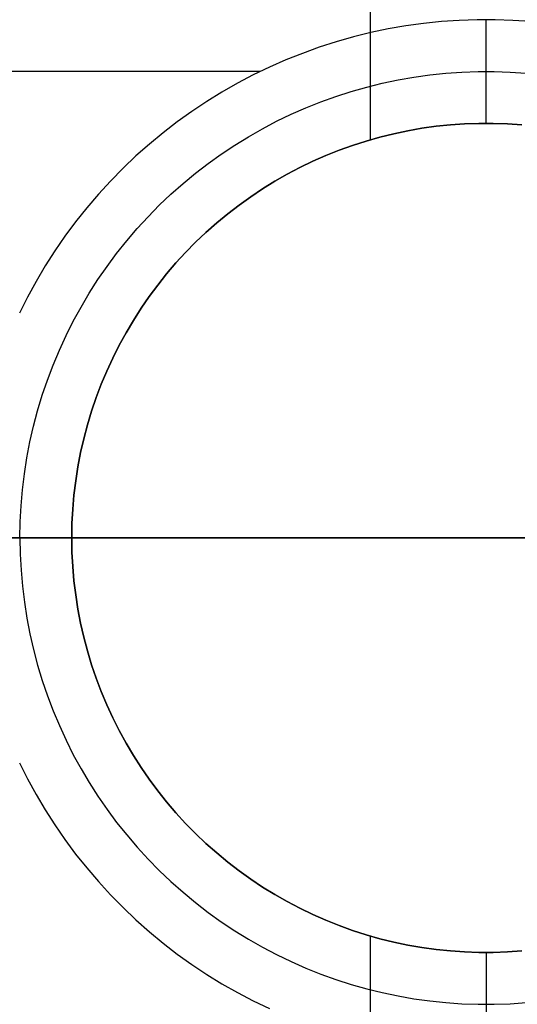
# Model space of a CAD drawing. Header units: millimetres. Extents: x 7986 to 9191, y -11326 to -10283.
# Tile 295 of 312: x 8678.71 to 8681.11, y -10668.06 to -10663.31. Entities that reach past the tile are written whole.
import ezdxf

# ---------------------------------------------------------------- set-up
doc = ezdxf.new("R2010")
doc.units = ezdxf.units.MM
doc.layers.add('BLANCO METALICO', color=7, linetype='Continuous', true_color=0xededed)

msp = doc.modelspace()

# ---------------------------------------------------------------- linework, layer by layer
at = {"layer": 'BLANCO METALICO'}
for p, q in [((8680.4052, -10663.8905, 159.5815), (8680.4052, -10657.8112, 159.5815)), ((8680.6614, -10663.3295, 146.5815), (8680.5759, -10663.3413, 146.5815)), ((8680.7472, -10663.3205, 146.5815), (8680.6614, -10663.3295, 146.5815)), ((8680.8333, -10663.3146, 146.5815), (8680.7472, -10663.3205, 146.5815)), ((8680.9196, -10663.3116, 146.5815), (8680.8333, -10663.3146, 146.5815)), ((8681.0059, -10663.3116, 146.5815), (8680.9196, -10663.3116, 146.5815)), ((8680.9627, -10663.8112, 147.0815), (8680.9627, -10663.3112, 146.5815)), ((8681.0921, -10663.3146, 146.5815), (8681.0059, -10663.3116, 146.5815)), ((8681.1782, -10663.3205, 146.5815), (8681.0921, -10663.3146, 146.5815)), ((8680.4064, -10663.3739, 146.5815), (8680.3226, -10663.3946, 146.5815)), ((8680.4909, -10663.3562, 146.5815), (8680.4064, -10663.3739, 146.5815)), ((8680.5759, -10663.3413, 146.5815), (8680.4909, -10663.3562, 146.5815)), ((8680.2396, -10663.4181, 146.5815), (8680.1574, -10663.4445, 146.5815)), ((8680.3226, -10663.3946, 146.5815), (8680.2396, -10663.4181, 146.5815)), ((8680.0762, -10663.4737, 146.5815), (8679.9961, -10663.5057, 146.5815)), ((8680.1574, -10663.4445, 146.5815), (8680.0762, -10663.4737, 146.5815)), ((8679.9961, -10663.5057, 146.5815), (8679.9171, -10663.5404, 146.5815)), ((8679.873, -10663.5612, 146.5815), (8677.0656, -10663.5612, 146.5815)), ((8679.9171, -10663.5404, 146.5815), (8679.8393, -10663.5779, 146.5815)), ((8680.6915, -10663.5776, 146.8315), (8680.7688, -10663.5696, 146.8315)), ((8680.7688, -10663.5696, 146.8315), (8680.8463, -10663.5642, 146.8315)), ((8680.8463, -10663.5642, 146.8315), (8680.9239, -10663.5616, 146.8315)), ((8680.9239, -10663.5616, 146.8315), (8681.0016, -10663.5616, 146.8315)), ((8681.0016, -10663.5616, 146.8315), (8681.0792, -10663.5642, 146.8315)), ((8681.0792, -10663.5642, 146.8315), (8681.1567, -10663.5696, 146.8315)), ((8679.7629, -10663.618, 146.5815), (8679.6879, -10663.6607, 146.5815)), ((8679.8393, -10663.5779, 146.5815), (8679.7629, -10663.618, 146.5815)), ((8680.3866, -10663.6362, 146.8315), (8680.462, -10663.6176, 146.8315)), ((8680.462, -10663.6176, 146.8315), (8680.5381, -10663.6017, 146.8315)), ((8680.5381, -10663.6017, 146.8315), (8680.6146, -10663.5883, 146.8315)), ((8680.6146, -10663.5883, 146.8315), (8680.6915, -10663.5776, 146.8315)), ((8679.6879, -10663.6607, 146.5815), (8679.6144, -10663.706, 146.5815)), ((8680.2379, -10663.6812, 146.8315), (8680.3119, -10663.6574, 146.8315)), ((8680.3119, -10663.6574, 146.8315), (8680.3866, -10663.6362, 146.8315)), ((8679.6144, -10663.706, 146.5815), (8679.5426, -10663.7538, 146.5815)), ((8680.0927, -10663.7362, 146.8315), (8680.1649, -10663.7074, 146.8315)), ((8680.1649, -10663.7074, 146.8315), (8680.2379, -10663.6812, 146.8315)), ((8679.5426, -10663.7538, 146.5815), (8679.4724, -10663.804, 146.5815)), ((8680.0216, -10663.7675, 146.8315), (8680.0927, -10663.7362, 146.8315)), ((8679.4724, -10663.804, 146.5815), (8679.404, -10663.8566, 146.5815)), ((8679.8829, -10663.8373, 146.8315), (8679.9516, -10663.8012, 146.8315)), ((8679.9516, -10663.8012, 146.8315), (8680.0216, -10663.7675, 146.8315)), ((8679.404, -10663.8566, 146.5815), (8679.3375, -10663.9116, 146.5815)), ((8679.8154, -10663.8757, 146.8315), (8679.8829, -10663.8373, 146.8315)), ((8680.5177, -10663.8614, 147.0815), (8680.5852, -10663.8472, 147.0815)), ((8680.5852, -10663.8472, 159.5815), (8680.5177, -10663.8614, 159.5815)), ((8680.5852, -10663.8472, 155.1782), (8680.5177, -10663.8614, 155.1782)), ((8680.5852, -10663.8472, 147.0815), (8680.6533, -10663.8353, 147.0815)), ((8680.6533, -10663.8353, 159.5815), (8680.5852, -10663.8472, 159.5815)), ((8680.6533, -10663.8353, 155.1782), (8680.5852, -10663.8472, 155.1782)), ((8680.6533, -10663.8353, 147.0815), (8680.7216, -10663.8258, 147.0815)), ((8680.7216, -10663.8258, 159.5815), (8680.6533, -10663.8353, 159.5815)), ((8680.7216, -10663.8258, 155.1782), (8680.6533, -10663.8353, 155.1782)), ((8680.7216, -10663.8258, 147.0815), (8680.7903, -10663.8187, 147.0815)), ((8680.7903, -10663.8187, 159.5815), (8680.7216, -10663.8258, 159.5815)), ((8680.7903, -10663.8187, 155.1782), (8680.7216, -10663.8258, 155.1782)), ((8680.7903, -10663.8187, 147.0815), (8680.8592, -10663.8139, 147.0815)), ((8680.8592, -10663.8139, 159.5815), (8680.7903, -10663.8187, 159.5815)), ((8680.8592, -10663.8139, 155.1782), (8680.7903, -10663.8187, 155.1782)), ((8680.8592, -10663.8139, 147.0815), (8680.9282, -10663.8115, 147.0815)), ((8680.9282, -10663.8115, 159.5815), (8680.8592, -10663.8139, 159.5815)), ((8680.9282, -10663.8115, 155.1782), (8680.8592, -10663.8139, 155.1782)), ((8680.9282, -10663.8115, 147.0815), (8680.9972, -10663.8115, 147.0815)), ((8680.9972, -10663.8115, 159.5815), (8680.9282, -10663.8115, 159.5815)), ((8680.9972, -10663.8115, 155.1782), (8680.9282, -10663.8115, 155.1782)), ((8680.9627, -10663.8112, 147.0815), (8680.9627, -10663.8112, 159.5815)), ((8680.9972, -10663.8115, 147.0815), (8681.0662, -10663.8139, 147.0815)), ((8681.0662, -10663.8139, 159.5815), (8680.9972, -10663.8115, 159.5815)), ((8681.0662, -10663.8139, 155.1782), (8680.9972, -10663.8115, 155.1782)), ((8681.0662, -10663.8139, 147.0815), (8681.1351, -10663.8187, 147.0815)), ((8681.1351, -10663.8187, 159.5815), (8681.0662, -10663.8139, 159.5815)), ((8681.1351, -10663.8187, 155.1782), (8681.0662, -10663.8139, 155.1782)), ((8679.7493, -10663.9165, 146.8315), (8679.8154, -10663.8757, 146.8315)), ((8680.3185, -10663.9178, 147.0815), (8680.3842, -10663.8967, 147.0815)), ((8680.3842, -10663.8967, 159.5815), (8680.3185, -10663.9178, 159.5815)), ((8680.3842, -10663.8967, 155.1782), (8680.3185, -10663.9178, 155.1782)), ((8680.3842, -10663.8967, 147.0815), (8680.4506, -10663.8779, 147.0815)), ((8680.4506, -10663.8779, 159.5815), (8680.3842, -10663.8967, 159.5815)), ((8680.4506, -10663.8779, 155.1782), (8680.3842, -10663.8967, 155.1782)), ((8680.4506, -10663.8779, 147.0815), (8680.5177, -10663.8614, 147.0815)), ((8680.5177, -10663.8614, 159.5815), (8680.4506, -10663.8779, 159.5815)), ((8680.5177, -10663.8614, 155.1782), (8680.4506, -10663.8779, 155.1782)), ((8679.3375, -10663.9116, 146.5815), (8679.2729, -10663.9688, 146.5815)), ((8679.6846, -10663.9595, 146.8315), (8679.7493, -10663.9165, 146.8315)), ((8680.1894, -10663.9668, 147.0815), (8680.2535, -10663.9412, 147.0815)), ((8680.2535, -10663.9412, 159.5815), (8680.1894, -10663.9668, 159.5815)), ((8680.2535, -10663.9412, 155.1782), (8680.1894, -10663.9668, 155.1782)), ((8680.2535, -10663.9412, 147.0815), (8680.3185, -10663.9178, 147.0815)), ((8680.3185, -10663.9178, 159.5815), (8680.2535, -10663.9412, 159.5815)), ((8680.3185, -10663.9178, 155.1782), (8680.2535, -10663.9412, 155.1782)), ((8679.2729, -10663.9688, 146.5815), (8679.2103, -10664.0283, 146.5815)), ((8679.6214, -10664.0047, 146.8315), (8679.6846, -10663.9595, 146.8315)), ((8680.064, -10664.0245, 147.0815), (8680.1262, -10663.9946, 147.0815)), ((8680.1262, -10663.9946, 159.5815), (8680.064, -10664.0245, 159.5815)), ((8680.1262, -10663.9946, 155.1782), (8680.064, -10664.0245, 155.1782)), ((8680.1262, -10663.9946, 147.0815), (8680.1894, -10663.9668, 147.0815)), ((8680.1894, -10663.9668, 159.5815), (8680.1262, -10663.9946, 159.5815)), ((8680.1894, -10663.9668, 155.1782), (8680.1262, -10663.9946, 155.1782)), ((8679.2103, -10664.0283, 146.5815), (8679.1498, -10664.0898, 146.5815)), ((8679.5599, -10664.0521, 146.8315), (8679.6214, -10664.0047, 146.8315)), ((8680.0028, -10664.0566, 147.0815), (8680.064, -10664.0245, 147.0815)), ((8680.064, -10664.0245, 159.5815), (8680.0028, -10664.0566, 159.5815)), ((8680.064, -10664.0245, 155.1782), (8680.0028, -10664.0566, 155.1782)), ((8679.1498, -10664.0898, 146.5815), (8679.0914, -10664.1534, 146.5815)), ((8679.5, -10664.1016, 146.8315), (8679.5599, -10664.0521, 146.8315)), ((8679.8841, -10664.127, 147.0815), (8679.9429, -10664.0908, 147.0815)), ((8679.9429, -10664.0908, 159.5815), (8679.8841, -10664.127, 159.5815)), ((8679.9429, -10664.0908, 155.1782), (8679.8841, -10664.127, 155.1782)), ((8679.9429, -10664.0908, 147.0815), (8680.0028, -10664.0566, 147.0815)), ((8680.0028, -10664.0566, 159.5815), (8679.9429, -10664.0908, 159.5815)), ((8680.0028, -10664.0566, 155.1782), (8679.9429, -10664.0908, 155.1782)), ((8679.4418, -10664.1531, 146.8315), (8679.5, -10664.1016, 146.8315)), ((8679.8266, -10664.1653, 147.0815), (8679.8841, -10664.127, 147.0815)), ((8679.8841, -10664.127, 159.5815), (8679.8266, -10664.1653, 159.5815)), ((8679.8841, -10664.127, 155.1782), (8679.8266, -10664.1653, 155.1782)), ((8679.0914, -10664.1534, 146.5815), (8679.0353, -10664.219, 146.5815)), ((8679.3855, -10664.2066, 146.8315), (8679.4418, -10664.1531, 146.8315)), ((8679.7705, -10664.2055, 147.0815), (8679.8266, -10664.1653, 147.0815)), ((8679.8266, -10664.1653, 159.5815), (8679.7705, -10664.2055, 159.5815)), ((8679.8266, -10664.1653, 155.1782), (8679.7705, -10664.2055, 155.1782)), ((8679.0353, -10664.219, 146.5815), (8678.9815, -10664.2865, 146.5815)), ((8679.3311, -10664.262, 146.8315), (8679.3855, -10664.2066, 146.8315)), ((8679.7157, -10664.2476, 147.0815), (8679.7705, -10664.2055, 147.0815)), ((8679.7705, -10664.2055, 159.5815), (8679.7157, -10664.2476, 159.5815)), ((8679.7705, -10664.2055, 155.1782), (8679.7157, -10664.2476, 155.1782)), ((8679.2786, -10664.3192, 146.8315), (8679.3311, -10664.262, 146.8315)), ((8679.6625, -10664.2915, 147.0815), (8679.7157, -10664.2476, 147.0815)), ((8679.7157, -10664.2476, 159.5815), (8679.6625, -10664.2915, 159.5815)), ((8679.7157, -10664.2476, 155.1782), (8679.6625, -10664.2915, 155.1782)), ((8678.9815, -10664.2865, 146.5815), (8678.9301, -10664.3558, 146.5815)), ((8679.2281, -10664.3782, 146.8315), (8679.2786, -10664.3192, 146.8315)), ((8679.6108, -10664.3373, 147.0815), (8679.6625, -10664.2915, 147.0815)), ((8679.6625, -10664.2915, 159.5815), (8679.6108, -10664.3373, 159.5815)), ((8679.6625, -10664.2915, 155.1782), (8679.6108, -10664.3373, 155.1782)), ((8678.9301, -10664.3558, 146.5815), (8678.8811, -10664.4268, 146.5815)), ((8679.1796, -10664.4389, 146.8315), (8679.2281, -10664.3782, 146.8315)), ((8679.5608, -10664.3849, 147.0815), (8679.6108, -10664.3373, 147.0815)), ((8679.6108, -10664.3373, 159.5815), (8679.5608, -10664.3849, 159.5815)), ((8679.6108, -10664.3373, 155.1782), (8679.5608, -10664.3849, 155.1782)), ((8678.8811, -10664.4268, 146.5815), (8678.8345, -10664.4995, 146.5815)), ((8679.5124, -10664.4341, 147.0815), (8679.5608, -10664.3849, 147.0815)), ((8679.5608, -10664.3849, 159.5815), (8679.5124, -10664.4341, 159.5815)), ((8679.5608, -10664.3849, 155.1782), (8679.5124, -10664.4341, 155.1782)), ((8679.1333, -10664.5013, 146.8315), (8679.1796, -10664.4389, 146.8315)), ((8679.4657, -10664.485, 147.0815), (8679.5124, -10664.4341, 147.0815)), ((8679.5124, -10664.4341, 159.5815), (8679.4657, -10664.485, 159.5815)), ((8679.5124, -10664.4341, 155.1782), (8679.4657, -10664.485, 155.1782)), ((8678.8345, -10664.4995, 146.5815), (8678.7905, -10664.5737, 146.5815)), ((8679.0892, -10664.5652, 146.8315), (8679.1333, -10664.5013, 146.8315)), ((8679.4208, -10664.5374, 147.0815), (8679.4657, -10664.485, 147.0815)), ((8679.4657, -10664.485, 159.5815), (8679.4208, -10664.5374, 159.5815)), ((8679.4657, -10664.485, 155.1782), (8679.4208, -10664.5374, 155.1782)), ((8679.0473, -10664.6306, 146.8315), (8679.0892, -10664.5652, 146.8315)), ((8679.3778, -10664.5914, 147.0815), (8679.4208, -10664.5374, 147.0815)), ((8679.4208, -10664.5374, 159.5815), (8679.3778, -10664.5914, 159.5815)), ((8679.4208, -10664.5374, 155.1782), (8679.3778, -10664.5914, 155.1782)), ((8678.7905, -10664.5737, 146.5815), (8678.7491, -10664.6494, 146.5815)), ((8679.3366, -10664.6469, 147.0815), (8679.3778, -10664.5914, 147.0815)), ((8679.3778, -10664.5914, 159.5815), (8679.3366, -10664.6469, 159.5815)), ((8679.3778, -10664.5914, 155.1782), (8679.3366, -10664.6469, 155.1782)), ((8678.7491, -10664.6494, 146.5815), (8678.7103, -10664.7265, 146.5815)), ((8679.0077, -10664.6975, 146.8315), (8679.0473, -10664.6306, 146.8315)), ((8679.2974, -10664.7037, 147.0815), (8679.3366, -10664.6469, 147.0815)), ((8679.3366, -10664.6469, 159.5815), (8679.2974, -10664.7037, 159.5815)), ((8679.3366, -10664.6469, 155.1782), (8679.2974, -10664.7037, 155.1782)), ((8678.9704, -10664.7656, 146.8315), (8679.0077, -10664.6975, 146.8315)), ((8679.2602, -10664.7618, 147.0815), (8679.2974, -10664.7037, 147.0815)), ((8679.2974, -10664.7037, 159.5815), (8679.2602, -10664.7618, 159.5815)), ((8679.2974, -10664.7037, 155.1782), (8679.2602, -10664.7618, 155.1782)), ((8678.9355, -10664.835, 146.8315), (8678.9704, -10664.7656, 146.8315)), ((8679.2249, -10664.8212, 147.0815), (8679.2602, -10664.7618, 147.0815)), ((8679.2602, -10664.7618, 159.5815), (8679.2249, -10664.8212, 159.5815)), ((8679.2602, -10664.7618, 155.1782), (8679.2249, -10664.8212, 155.1782)), ((8678.9031, -10664.9055, 146.8315), (8678.9355, -10664.835, 146.8315)), ((8679.1918, -10664.8818, 147.0815), (8679.2249, -10664.8212, 147.0815)), ((8679.2249, -10664.8212, 159.5815), (8679.1918, -10664.8818, 159.5815)), ((8679.2249, -10664.8212, 155.1782), (8679.1918, -10664.8818, 155.1782)), ((8679.1608, -10664.9435, 147.0815), (8679.1918, -10664.8818, 147.0815)), ((8679.1918, -10664.8818, 159.5815), (8679.1608, -10664.9435, 159.5815)), ((8679.1918, -10664.8818, 155.1782), (8679.1608, -10664.9435, 155.1782)), ((8678.873, -10664.9772, 146.8315), (8678.9031, -10664.9055, 146.8315)), ((8679.1319, -10665.0062, 147.0815), (8679.1608, -10664.9435, 147.0815)), ((8679.1608, -10664.9435, 159.5815), (8679.1319, -10665.0062, 159.5815)), ((8679.1608, -10664.9435, 155.1782), (8679.1319, -10665.0062, 155.1782)), ((8678.8455, -10665.0498, 146.8315), (8678.873, -10664.9772, 146.8315)), ((8679.1052, -10665.0698, 147.0815), (8679.1319, -10665.0062, 147.0815)), ((8679.1319, -10665.0062, 159.5815), (8679.1052, -10665.0698, 159.5815)), ((8679.1319, -10665.0062, 155.1782), (8679.1052, -10665.0698, 155.1782)), ((8678.8205, -10665.1233, 146.8315), (8678.8455, -10665.0498, 146.8315)), ((8679.0807, -10665.1344, 147.0815), (8679.1052, -10665.0698, 147.0815)), ((8679.1052, -10665.0698, 159.5815), (8679.0807, -10665.1344, 159.5815)), ((8679.1052, -10665.0698, 155.1782), (8679.0807, -10665.1344, 155.1782)), ((8678.798, -10665.1977, 146.8315), (8678.8205, -10665.1233, 146.8315)), ((8679.0585, -10665.1998, 147.0815), (8679.0807, -10665.1344, 147.0815)), ((8679.0807, -10665.1344, 159.5815), (8679.0585, -10665.1998, 159.5815)), ((8679.0807, -10665.1344, 155.1782), (8679.0585, -10665.1998, 155.1782)), ((8678.7781, -10665.2728, 146.8315), (8678.798, -10665.1977, 146.8315)), ((8679.0385, -10665.2659, 147.0815), (8679.0585, -10665.1998, 147.0815)), ((8679.0585, -10665.1998, 159.5815), (8679.0385, -10665.2659, 159.5815)), ((8679.0585, -10665.1998, 155.1782), (8679.0385, -10665.2659, 155.1782)), ((8678.7608, -10665.3485, 146.8315), (8678.7781, -10665.2728, 146.8315)), ((8679.0208, -10665.3326, 147.0815), (8679.0385, -10665.2659, 147.0815)), ((8679.0385, -10665.2659, 159.5815), (8679.0208, -10665.3326, 159.5815)), ((8679.0385, -10665.2659, 155.1782), (8679.0208, -10665.3326, 155.1782)), ((8678.7462, -10665.4248, 146.8315), (8678.7608, -10665.3485, 146.8315)), ((8679.0055, -10665.3999, 147.0815), (8679.0208, -10665.3326, 147.0815)), ((8679.0208, -10665.3326, 159.5815), (8679.0055, -10665.3999, 159.5815)), ((8679.0208, -10665.3326, 155.1782), (8679.0055, -10665.3999, 155.1782)), ((8678.7341, -10665.5015, 146.8315), (8678.7462, -10665.4248, 146.8315)), ((8678.9924, -10665.4677, 147.0815), (8679.0055, -10665.3999, 147.0815)), ((8679.0055, -10665.3999, 159.5815), (8678.9924, -10665.4677, 159.5815)), ((8679.0055, -10665.3999, 155.1782), (8678.9924, -10665.4677, 155.1782)), ((8678.9818, -10665.5359, 147.0815), (8678.9924, -10665.4677, 147.0815)), ((8678.9924, -10665.4677, 159.5815), (8678.9818, -10665.5359, 159.5815)), ((8678.9924, -10665.4677, 155.1782), (8678.9818, -10665.5359, 155.1782)), ((8678.7248, -10665.5786, 146.8315), (8678.7341, -10665.5015, 146.8315)), ((8678.9734, -10665.6045, 147.0815), (8678.9818, -10665.5359, 147.0815)), ((8678.9818, -10665.5359, 159.5815), (8678.9734, -10665.6045, 159.5815)), ((8678.9818, -10665.5359, 155.1782), (8678.9734, -10665.6045, 155.1782)), ((8678.7181, -10665.656, 146.8315), (8678.7248, -10665.5786, 146.8315)), ((8678.9675, -10665.6732, 147.0815), (8678.9734, -10665.6045, 147.0815)), ((8678.9734, -10665.6045, 159.5815), (8678.9675, -10665.6732, 159.5815)), ((8678.9734, -10665.6045, 155.1782), (8678.9675, -10665.6732, 155.1782)), ((8678.7141, -10665.7336, 146.8315), (8678.7181, -10665.656, 146.8315)), ((8678.9639, -10665.7422, 147.0815), (8678.9675, -10665.6732, 147.0815)), ((8678.9675, -10665.6732, 159.5815), (8678.9639, -10665.7422, 159.5815)), ((8678.9675, -10665.6732, 155.1782), (8678.9639, -10665.7422, 155.1782)), ((8678.7127, -10665.8112, 146.8315), (8678.7141, -10665.7336, 146.8315)), ((8678.9627, -10665.8112, 147.0815), (8678.9639, -10665.7422, 147.0815)), ((8678.9639, -10665.7422, 159.5815), (8678.9627, -10665.8112, 159.5815)), ((8678.9639, -10665.7422, 155.1782), (8678.9627, -10665.8112, 155.1782)), ((8613.4627, -10665.8112, 139.9653), (8686.6627, -10665.8112, 139.9653)), ((8686.6627, -10665.8112, 139.1653), (8613.9627, -10665.8112, 139.1653)), ((8678.9627, -10665.8112, 159.5815), (8675.4627, -10665.8112, 159.5815)), ((8678.4627, -10665.8112, 146.5815), (8678.9627, -10665.8112, 147.0815)), ((8678.7127, -10665.8112, 146.8315), (8678.7141, -10665.8889, 146.8315)), ((8678.9627, -10665.8112, 147.0815), (8678.9627, -10665.8112, 159.5815)), ((8678.9627, -10665.8112, 159.5815), (8678.9639, -10665.8803, 159.5815)), ((8678.9639, -10665.8803, 147.0815), (8678.9627, -10665.8112, 147.0815)), ((8678.9639, -10665.8803, 155.1782), (8678.9627, -10665.8112, 155.1782)), ((8678.7141, -10665.8889, 146.8315), (8678.7181, -10665.9665, 146.8315)), ((8678.9639, -10665.8803, 159.5815), (8678.9675, -10665.9492, 159.5815)), ((8678.9675, -10665.9492, 147.0815), (8678.9639, -10665.8803, 147.0815)), ((8678.9675, -10665.9492, 155.1782), (8678.9639, -10665.8803, 155.1782)), ((8678.7181, -10665.9665, 146.8315), (8678.7248, -10666.0438, 146.8315)), ((8678.9675, -10665.9492, 159.5815), (8678.9734, -10666.018, 159.5815)), ((8678.9734, -10666.018, 147.0815), (8678.9675, -10665.9492, 147.0815)), ((8678.9734, -10666.018, 155.1782), (8678.9675, -10665.9492, 155.1782)), ((8678.9734, -10666.018, 159.5815), (8678.9818, -10666.0865, 159.5815)), ((8678.9818, -10666.0865, 147.0815), (8678.9734, -10666.018, 147.0815)), ((8678.9818, -10666.0865, 155.1782), (8678.9734, -10666.018, 155.1782)), ((8678.7248, -10666.0438, 146.8315), (8678.7341, -10666.1209, 146.8315)), ((8678.9818, -10666.0865, 159.5815), (8678.9924, -10666.1547, 159.5815)), ((8678.9924, -10666.1547, 147.0815), (8678.9818, -10666.0865, 147.0815)), ((8678.9924, -10666.1547, 155.1782), (8678.9818, -10666.0865, 155.1782)), ((8678.7341, -10666.1209, 146.8315), (8678.7462, -10666.1977, 146.8315)), ((8678.9924, -10666.1547, 159.5815), (8679.0055, -10666.2225, 159.5815)), ((8679.0055, -10666.2225, 147.0815), (8678.9924, -10666.1547, 147.0815)), ((8679.0055, -10666.2225, 155.1782), (8678.9924, -10666.1547, 155.1782)), ((8678.7462, -10666.1977, 146.8315), (8678.7608, -10666.274, 146.8315)), ((8679.0055, -10666.2225, 159.5815), (8679.0208, -10666.2899, 159.5815)), ((8679.0208, -10666.2899, 147.0815), (8679.0055, -10666.2225, 147.0815)), ((8679.0208, -10666.2899, 155.1782), (8679.0055, -10666.2225, 155.1782)), ((8678.7608, -10666.274, 146.8315), (8678.7781, -10666.3497, 146.8315)), ((8679.0208, -10666.2899, 159.5815), (8679.0385, -10666.3566, 159.5815)), ((8679.0385, -10666.3566, 147.0815), (8679.0208, -10666.2899, 147.0815)), ((8679.0385, -10666.3566, 155.1782), (8679.0208, -10666.2899, 155.1782)), ((8678.7781, -10666.3497, 146.8315), (8678.798, -10666.4248, 146.8315)), ((8679.0385, -10666.3566, 159.5815), (8679.0585, -10666.4227, 159.5815)), ((8679.0585, -10666.4227, 147.0815), (8679.0385, -10666.3566, 147.0815)), ((8679.0585, -10666.4227, 155.1782), (8679.0385, -10666.3566, 155.1782)), ((8679.0585, -10666.4227, 159.5815), (8679.0807, -10666.4881, 159.5815)), ((8679.0807, -10666.4881, 147.0815), (8679.0585, -10666.4227, 147.0815)), ((8679.0807, -10666.4881, 155.1782), (8679.0585, -10666.4227, 155.1782)), ((8678.798, -10666.4248, 146.8315), (8678.8205, -10666.4991, 146.8315)), ((8678.8205, -10666.4991, 146.8315), (8678.8455, -10666.5727, 146.8315)), ((8679.0807, -10666.4881, 159.5815), (8679.1052, -10666.5526, 159.5815)), ((8679.1052, -10666.5526, 147.0815), (8679.0807, -10666.4881, 147.0815)), ((8679.1052, -10666.5526, 155.1782), (8679.0807, -10666.4881, 155.1782)), ((8679.1052, -10666.5526, 159.5815), (8679.1319, -10666.6163, 159.5815)), ((8679.1319, -10666.6163, 147.0815), (8679.1052, -10666.5526, 147.0815)), ((8679.1319, -10666.6163, 155.1782), (8679.1052, -10666.5526, 155.1782)), ((8678.8455, -10666.5727, 146.8315), (8678.873, -10666.6453, 146.8315)), ((8678.873, -10666.6453, 146.8315), (8678.9031, -10666.7169, 146.8315)), ((8679.1319, -10666.6163, 159.5815), (8679.1608, -10666.679, 159.5815)), ((8679.1608, -10666.679, 147.0815), (8679.1319, -10666.6163, 147.0815)), ((8679.1608, -10666.679, 155.1782), (8679.1319, -10666.6163, 155.1782)), ((8679.1608, -10666.679, 159.5815), (8679.1918, -10666.7407, 159.5815)), ((8679.1918, -10666.7407, 147.0815), (8679.1608, -10666.679, 147.0815)), ((8679.1918, -10666.7407, 155.1782), (8679.1608, -10666.679, 155.1782)), ((8678.9031, -10666.7169, 146.8315), (8678.9355, -10666.7875, 146.8315)), ((8679.1918, -10666.7407, 159.5815), (8679.2249, -10666.8012, 159.5815)), ((8679.2249, -10666.8012, 147.0815), (8679.1918, -10666.7407, 147.0815)), ((8679.2249, -10666.8012, 155.1782), (8679.1918, -10666.7407, 155.1782)), ((8678.9355, -10666.7875, 146.8315), (8678.9704, -10666.8569, 146.8315)), ((8679.2249, -10666.8012, 159.5815), (8679.2602, -10666.8606, 159.5815)), ((8679.2602, -10666.8606, 147.0815), (8679.2249, -10666.8012, 147.0815)), ((8679.2602, -10666.8606, 155.1782), (8679.2249, -10666.8012, 155.1782)), ((8678.7103, -10666.8959, 146.5815), (8678.7491, -10666.973, 146.5815)), ((8678.9704, -10666.8569, 146.8315), (8679.0077, -10666.925, 146.8315)), ((8679.2602, -10666.8606, 159.5815), (8679.2974, -10666.9188, 159.5815)), ((8679.2974, -10666.9188, 147.0815), (8679.2602, -10666.8606, 147.0815)), ((8679.2974, -10666.9188, 155.1782), (8679.2602, -10666.8606, 155.1782)), ((8679.0077, -10666.925, 146.8315), (8679.0473, -10666.9918, 146.8315)), ((8679.2974, -10666.9188, 159.5815), (8679.3366, -10666.9756, 159.5815)), ((8679.3366, -10666.9756, 147.0815), (8679.2974, -10666.9188, 147.0815)), ((8679.3366, -10666.9756, 155.1782), (8679.2974, -10666.9188, 155.1782)), ((8678.7491, -10666.973, 146.5815), (8678.7905, -10667.0487, 146.5815)), ((8679.0473, -10666.9918, 146.8315), (8679.0892, -10667.0572, 146.8315)), ((8679.3366, -10666.9756, 159.5815), (8679.3778, -10667.031, 159.5815)), ((8679.3778, -10667.031, 147.0815), (8679.3366, -10666.9756, 147.0815)), ((8679.3778, -10667.031, 155.1782), (8679.3366, -10666.9756, 155.1782)), ((8679.3778, -10667.031, 159.5815), (8679.4208, -10667.085, 159.5815)), ((8679.4208, -10667.085, 147.0815), (8679.3778, -10667.031, 147.0815)), ((8679.4208, -10667.085, 155.1782), (8679.3778, -10667.031, 155.1782)), ((8678.7905, -10667.0487, 146.5815), (8678.8345, -10667.123, 146.5815)), ((8679.0892, -10667.0572, 146.8315), (8679.1333, -10667.1211, 146.8315)), ((8679.4208, -10667.085, 159.5815), (8679.4657, -10667.1375, 159.5815)), ((8679.4657, -10667.1375, 147.0815), (8679.4208, -10667.085, 147.0815)), ((8679.4657, -10667.1375, 155.1782), (8679.4208, -10667.085, 155.1782)), ((8678.8345, -10667.123, 146.5815), (8678.8811, -10667.1957, 146.5815)), ((8679.1333, -10667.1211, 146.8315), (8679.1796, -10667.1835, 146.8315)), ((8679.4657, -10667.1375, 159.5815), (8679.5124, -10667.1884, 159.5815)), ((8679.5124, -10667.1884, 147.0815), (8679.4657, -10667.1375, 147.0815)), ((8679.5124, -10667.1884, 155.1782), (8679.4657, -10667.1375, 155.1782)), ((8678.8811, -10667.1957, 146.5815), (8678.9301, -10667.2667, 146.5815)), ((8679.1796, -10667.1835, 146.8315), (8679.2281, -10667.2442, 146.8315)), ((8679.5124, -10667.1884, 159.5815), (8679.5608, -10667.2376, 159.5815)), ((8679.5608, -10667.2376, 147.0815), (8679.5124, -10667.1884, 147.0815)), ((8679.5608, -10667.2376, 155.1782), (8679.5124, -10667.1884, 155.1782)), ((8678.9301, -10667.2667, 146.5815), (8678.9815, -10667.336, 146.5815)), ((8679.2281, -10667.2442, 146.8315), (8679.2786, -10667.3033, 146.8315)), ((8679.5608, -10667.2376, 159.5815), (8679.6108, -10667.2851, 159.5815)), ((8679.6108, -10667.2851, 147.0815), (8679.5608, -10667.2376, 147.0815)), ((8679.6108, -10667.2851, 155.1782), (8679.5608, -10667.2376, 155.1782)), ((8679.2786, -10667.3033, 146.8315), (8679.3311, -10667.3605, 146.8315)), ((8679.6108, -10667.2851, 159.5815), (8679.6625, -10667.3309, 159.5815)), ((8679.6625, -10667.3309, 147.0815), (8679.6108, -10667.2851, 147.0815)), ((8679.6625, -10667.3309, 155.1782), (8679.6108, -10667.2851, 155.1782)), ((8678.9815, -10667.336, 146.5815), (8679.0353, -10667.4035, 146.5815)), ((8679.3311, -10667.3605, 146.8315), (8679.3855, -10667.4159, 146.8315)), ((8679.6625, -10667.3309, 159.5815), (8679.7157, -10667.3749, 159.5815)), ((8679.7157, -10667.3749, 147.0815), (8679.6625, -10667.3309, 147.0815)), ((8679.7157, -10667.3749, 155.1782), (8679.6625, -10667.3309, 155.1782)), ((8679.0353, -10667.4035, 146.5815), (8679.0914, -10667.469, 146.5815)), ((8679.3855, -10667.4159, 146.8315), (8679.4418, -10667.4694, 146.8315)), ((8679.7157, -10667.3749, 159.5815), (8679.7705, -10667.417, 159.5815)), ((8679.7705, -10667.417, 147.0815), (8679.7157, -10667.3749, 147.0815)), ((8679.7705, -10667.417, 155.1782), (8679.7157, -10667.3749, 155.1782)), ((8679.7705, -10667.417, 159.5815), (8679.8266, -10667.4572, 159.5815)), ((8679.8266, -10667.4572, 147.0815), (8679.7705, -10667.417, 147.0815)), ((8679.8266, -10667.4572, 155.1782), (8679.7705, -10667.417, 155.1782)), ((8679.8266, -10667.4572, 159.5815), (8679.8841, -10667.4954, 159.5815)), ((8679.8841, -10667.4954, 147.0815), (8679.8266, -10667.4572, 147.0815)), ((8679.8841, -10667.4954, 155.1782), (8679.8266, -10667.4572, 155.1782)), ((8679.0914, -10667.469, 146.5815), (8679.1498, -10667.5326, 146.5815)), ((8679.4418, -10667.4694, 146.8315), (8679.5, -10667.5209, 146.8315)), ((8679.8841, -10667.4954, 159.5815), (8679.9429, -10667.5317, 159.5815)), ((8679.9429, -10667.5317, 147.0815), (8679.8841, -10667.4954, 147.0815)), ((8679.9429, -10667.5317, 155.1782), (8679.8841, -10667.4954, 155.1782)), ((8679.1498, -10667.5326, 146.5815), (8679.2103, -10667.5942, 146.5815)), ((8679.5, -10667.5209, 146.8315), (8679.5599, -10667.5703, 146.8315)), ((8679.9429, -10667.5317, 159.5815), (8680.0028, -10667.5658, 159.5815)), ((8680.0028, -10667.5658, 147.0815), (8679.9429, -10667.5317, 147.0815)), ((8680.0028, -10667.5658, 155.1782), (8679.9429, -10667.5317, 155.1782)), ((8679.2103, -10667.5942, 146.5815), (8679.2729, -10667.6536, 146.5815)), ((8679.5599, -10667.5703, 146.8315), (8679.6214, -10667.6177, 146.8315)), ((8680.0028, -10667.5658, 159.5815), (8680.064, -10667.5979, 159.5815)), ((8680.064, -10667.5979, 147.0815), (8680.0028, -10667.5658, 147.0815)), ((8680.064, -10667.5979, 155.1782), (8680.0028, -10667.5658, 155.1782)), ((8680.064, -10667.5979, 159.5815), (8680.1262, -10667.6279, 159.5815)), ((8680.1262, -10667.6279, 147.0815), (8680.064, -10667.5979, 147.0815)), ((8680.1262, -10667.6279, 155.1782), (8680.064, -10667.5979, 155.1782)), ((8679.2729, -10667.6536, 146.5815), (8679.3375, -10667.7108, 146.5815)), ((8679.6214, -10667.6177, 146.8315), (8679.6846, -10667.6629, 146.8315)), ((8680.1262, -10667.6279, 159.5815), (8680.1894, -10667.6557, 159.5815)), ((8680.1894, -10667.6557, 147.0815), (8680.1262, -10667.6279, 147.0815)), ((8680.1894, -10667.6557, 155.1782), (8680.1262, -10667.6279, 155.1782)), ((8680.1894, -10667.6557, 159.5815), (8680.2535, -10667.6813, 159.5815)), ((8680.2535, -10667.6813, 147.0815), (8680.1894, -10667.6557, 147.0815)), ((8680.2535, -10667.6813, 155.1782), (8680.1894, -10667.6557, 155.1782)), ((8679.6846, -10667.6629, 146.8315), (8679.7493, -10667.706, 146.8315)), ((8680.2535, -10667.6813, 159.5815), (8680.3185, -10667.7046, 159.5815)), ((8680.3185, -10667.7046, 147.0815), (8680.2535, -10667.6813, 147.0815)), ((8680.3185, -10667.7046, 155.1782), (8680.2535, -10667.6813, 155.1782)), ((8680.3185, -10667.7046, 159.5815), (8680.3842, -10667.7257, 159.5815)), ((8680.3842, -10667.7257, 147.0815), (8680.3185, -10667.7046, 147.0815)), ((8680.3842, -10667.7257, 155.1782), (8680.3185, -10667.7046, 155.1782)), ((8679.3375, -10667.7108, 146.5815), (8679.404, -10667.7658, 146.5815)), ((8679.7493, -10667.706, 146.8315), (8679.8154, -10667.7467, 146.8315)), ((8679.8154, -10667.7467, 146.8315), (8679.8829, -10667.7852, 146.8315)), ((8680.3842, -10667.7257, 159.5815), (8680.4506, -10667.7446, 159.5815)), ((8680.4506, -10667.7446, 147.0815), (8680.3842, -10667.7257, 147.0815)), ((8680.4506, -10667.7446, 155.1782), (8680.3842, -10667.7257, 155.1782)), ((8680.4052, -10673.8112, 159.5815), (8680.4052, -10667.7319, 159.5815)), ((8680.4506, -10667.7446, 159.5815), (8680.5177, -10667.7611, 159.5815)), ((8680.5177, -10667.7611, 147.0815), (8680.4506, -10667.7446, 147.0815)), ((8680.5177, -10667.7611, 155.1782), (8680.4506, -10667.7446, 155.1782)), ((8679.404, -10667.7658, 146.5815), (8679.4724, -10667.8184, 146.5815)), ((8679.8829, -10667.7852, 146.8315), (8679.9516, -10667.8213, 146.8315)), ((8680.5177, -10667.7611, 159.5815), (8680.5852, -10667.7753, 159.5815)), ((8680.5852, -10667.7753, 147.0815), (8680.5177, -10667.7611, 147.0815)), ((8680.5852, -10667.7753, 155.1782), (8680.5177, -10667.7611, 155.1782)), ((8680.5852, -10667.7753, 159.5815), (8680.6533, -10667.7871, 159.5815)), ((8680.6533, -10667.7871, 147.0815), (8680.5852, -10667.7753, 147.0815)), ((8680.6533, -10667.7871, 155.1782), (8680.5852, -10667.7753, 155.1782)), ((8680.6533, -10667.7871, 159.5815), (8680.7216, -10667.7966, 159.5815)), ((8680.7216, -10667.7966, 147.0815), (8680.6533, -10667.7871, 147.0815)), ((8680.7216, -10667.7966, 155.1782), (8680.6533, -10667.7871, 155.1782)), ((8680.7216, -10667.7966, 159.5815), (8680.7903, -10667.8038, 159.5815)), ((8680.7903, -10667.8038, 147.0815), (8680.7216, -10667.7966, 147.0815)), ((8680.7903, -10667.8038, 155.1782), (8680.7216, -10667.7966, 155.1782)), ((8679.4724, -10667.8184, 146.5815), (8679.5426, -10667.8687, 146.5815)), ((8679.9516, -10667.8213, 146.8315), (8680.0216, -10667.855, 146.8315)), ((8680.7903, -10667.8038, 159.5815), (8680.8592, -10667.8085, 159.5815)), ((8680.8592, -10667.8085, 147.0815), (8680.7903, -10667.8038, 147.0815)), ((8680.8592, -10667.8085, 155.1782), (8680.7903, -10667.8038, 155.1782)), ((8680.8592, -10667.8085, 159.5815), (8680.9282, -10667.8109, 159.5815)), ((8680.9282, -10667.8109, 147.0815), (8680.8592, -10667.8085, 147.0815)), ((8680.9282, -10667.8109, 155.1782), (8680.8592, -10667.8085, 155.1782)), ((8680.9282, -10667.8109, 159.5815), (8680.9972, -10667.8109, 159.5815)), ((8680.9972, -10667.8109, 147.0815), (8680.9282, -10667.8109, 147.0815)), ((8680.9972, -10667.8109, 155.1782), (8680.9282, -10667.8109, 155.1782)), ((8680.9627, -10667.8112, 147.0815), (8680.9627, -10667.8112, 159.5815)), ((8680.9627, -10667.8112, 147.0815), (8680.9627, -10668.3112, 146.5815)), ((8680.9972, -10667.8109, 159.5815), (8681.0662, -10667.8085, 159.5815)), ((8681.0662, -10667.8085, 147.0815), (8680.9972, -10667.8109, 147.0815)), ((8681.0662, -10667.8085, 155.1782), (8680.9972, -10667.8109, 155.1782)), ((8681.0662, -10667.8085, 159.5815), (8681.1351, -10667.8038, 159.5815)), ((8681.1351, -10667.8038, 147.0815), (8681.0662, -10667.8085, 147.0815)), ((8681.1351, -10667.8038, 155.1782), (8681.0662, -10667.8085, 155.1782)), ((8679.5426, -10667.8687, 146.5815), (8679.6144, -10667.9165, 146.5815)), ((8680.0216, -10667.855, 146.8315), (8680.0927, -10667.8862, 146.8315)), ((8680.0927, -10667.8862, 146.8315), (8680.1649, -10667.915, 146.8315)), ((8679.6144, -10667.9165, 146.5815), (8679.6879, -10667.9618, 146.5815)), ((8680.1649, -10667.915, 146.8315), (8680.2379, -10667.9413, 146.8315)), ((8680.2379, -10667.9413, 146.8315), (8680.3119, -10667.965, 146.8315)), ((8679.6879, -10667.9618, 146.5815), (8679.7629, -10668.0045, 146.5815)), ((8680.3119, -10667.965, 146.8315), (8680.3866, -10667.9862, 146.8315)), ((8680.3866, -10667.9862, 146.8315), (8680.462, -10668.0048, 146.8315)), ((8679.7629, -10668.0045, 146.5815), (8679.8393, -10668.0446, 146.5815)), ((8680.462, -10668.0048, 146.8315), (8680.5381, -10668.0208, 146.8315)), ((8680.5381, -10668.0208, 146.8315), (8680.6146, -10668.0341, 146.8315)), ((8680.6146, -10668.0341, 146.8315), (8680.6915, -10668.0448, 146.8315)), ((8679.8393, -10668.0446, 146.5815), (8679.9171, -10668.082, 146.5815)), ((8680.6915, -10668.0448, 146.8315), (8680.7688, -10668.0529, 146.8315)), ((8680.7688, -10668.0529, 146.8315), (8680.8463, -10668.0582, 146.8315)), ((8680.8463, -10668.0582, 146.8315), (8680.9239, -10668.0609, 146.8315)), ((8680.9239, -10668.0609, 146.8315), (8681.0016, -10668.0609, 146.8315)), ((8681.0016, -10668.0609, 146.8315), (8681.0792, -10668.0582, 146.8315)), ((8681.0792, -10668.0582, 146.8315), (8681.1567, -10668.0529, 146.8315))]:
    msp.add_line(p, q, dxfattribs=at)

doc.saveas('drawing.dxf')
